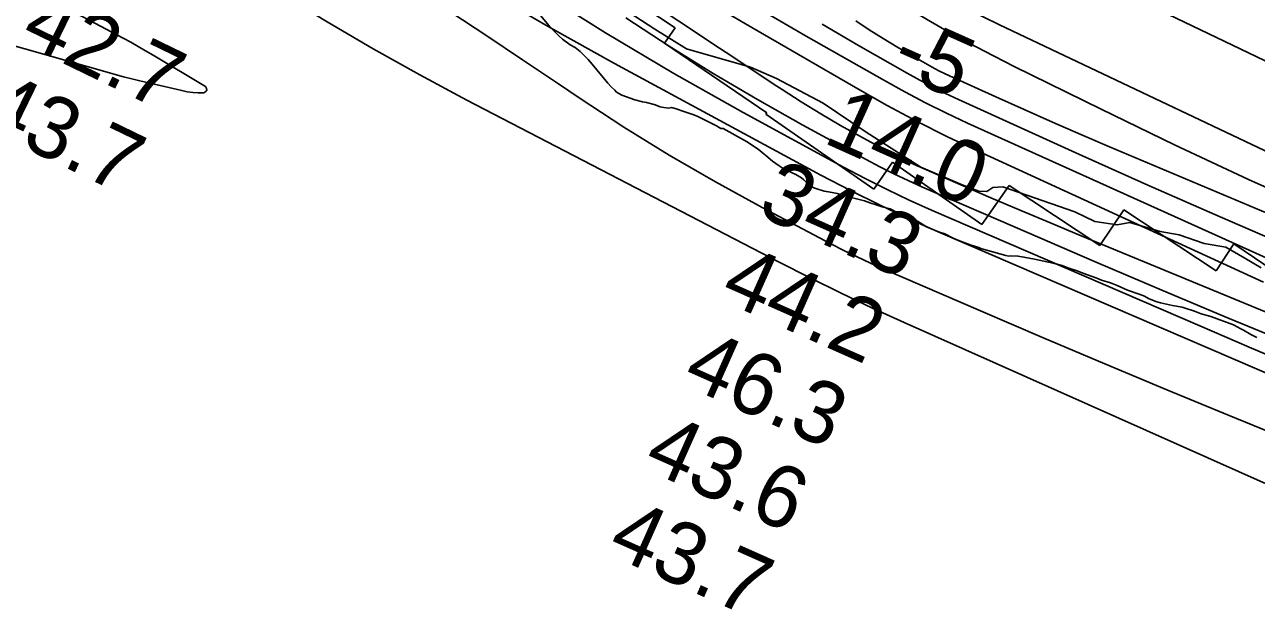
# Model space of a CAD drawing. Extents: x 3187622 to 3225504, y 800805 to 826213.
# Drawn here: x 3205252 to 3206580, y 810977 to 811608 of the extents above; entities that cross this region are included whole.
import ezdxf

# ---------------------------------------------------------------- set-up
doc = ezdxf.new("R2010")
doc.units = 0
for name, color, linetype in [('V-RIVR-EDGE', 7, 'Continuous'), ('V-RIVR-RANG', 7, 'Continuous'), ('V-RRAP-RVMT', 7, 'Continuous'), ('V-SITE-VEGE', 7, 'Continuous'), ('V-TOPO-DPTH', 7, 'Continuous'), ('V-TOPO-MAJR', 7, 'Continuous'), ('V-TOPO-MINR', 7, 'Continuous'), ('V-TOPO-WATR', 7, 'Continuous')]:
    doc.layers.add(name, color=color, linetype=linetype)

msp = doc.modelspace()

# ---------------------------------------------------------------- linework, layer by layer
at = {"layer": 'V-RIVR-EDGE'}
msp.add_lwpolyline([(3205868, 811644.8), (3205931.8, 811603.3), (3205965.7, 811581.9), (3206034.8, 811562.2), (3206063, 811550), (3206113.3, 811523.3), (3206158.5, 811492.8), (3206218.4, 811454.4), (3206263.1, 811435.2), (3206280.9, 811428.6), (3206289.6, 811428.1), (3206296.1, 811432.5), (3206307, 811433.3), (3206384.3, 811406.2), (3206406, 811395.7), (3206429.9, 811392.1), (3206443.8, 811394.7), (3206476.4, 811385.1), (3206496.8, 811381.5), (3206523.7, 811371.9), (3206547.2, 811367.9), (3206567.6, 811356.2), (3206585.4, 811345.7)], dxfattribs=at)
at = {"layer": 'V-RRAP-RVMT'}
for p, q in [((3205838, 811681.8), (3205953.5, 811604.5)), ((3205953.5, 811604.5), (3205942.3, 811588.1)), ((3205942.3, 811588.1), (3206052.4, 811512.8)), ((3206052.4, 811512.8), (3206051.4, 811511.4)), ((3206051.4, 811511.4), (3206167.8, 811430.8)), ((3206167.8, 811430.8), (3206188, 811459.7)), ((3206188, 811459.7), (3206284.1, 811392.6)), ((3206284.1, 811392.6), (3206313.7, 811434.7)), ((3206313.7, 811434.7), (3206411.5, 811369.8)), ((3206411.5, 811369.8), (3206437.1, 811408.5)), ((3206437.1, 811408.5), (3206536.7, 811342.6)), ((3206536.7, 811342.6), (3206556, 811371.5)), ((3206556, 811371.5), (3206655.9, 811303.5))]:
    msp.add_line(p, q, dxfattribs=at)
at = {"layer": 'V-SITE-VEGE'}
for points in [[(3205817.8, 811607), (3205806.6, 811620.1)], [(3206563.5, 811279.8), (3206555.3, 811284.2), (3206530.9, 811293.4), (3206520.6, 811296.3), (3206513.3, 811298.9), (3206503.3, 811302.3), (3206500, 811303.4), (3206489.7, 811305.3), (3206476.8, 811308), (3206471.8, 811309.6), (3206464, 811312.7), (3206459.5, 811315.1), (3206453.7, 811317.4), (3206441.1, 811321.6), (3206429.9, 811326.6), (3206422.8, 811329.5), (3206413, 811332.4), (3206408, 811334.5), (3206392.9, 811340), (3206387.1, 811342.4), (3206377.8, 811345.5), (3206370.8, 811348.1), (3206361.2, 811350.8), (3206340.9, 811355.1), (3206329.5, 811357.3), (3206323, 811358.4), (3206315.6, 811358.8), (3206313.4, 811358.5), (3206310.1, 811359.1), (3206288, 811365), (3206283.2, 811366.6), (3206280.9, 811367.6), (3206272.6, 811370.2), (3206265.8, 811372.9), (3206256.5, 811376.5), (3206252.5, 811378.3), (3206244.3, 811382.5), (3206237.5, 811384.6), (3206224.7, 811389.9), (3206214.9, 811396.1), (3206211.4, 811397.4), (3206205.3, 811399), (3206201.1, 811401), (3206185.3, 811409.3), (3206176.7, 811411.5), (3206169.2, 811414.1), (3206164.4, 811415.5), (3206157.6, 811418.1), (3206135, 811423.9), (3206128.2, 811426.1), (3206122.9, 811426.9), (3206116.6, 811428), (3206114.3, 811428.5), (3206105.3, 811431.2), (3206103, 811432.2), (3206098.5, 811434.8), (3206094.3, 811438.4), (3206092.3, 811440.7), (3206089.8, 811442.8), (3206083.8, 811446.4), (3206079.8, 811448.2), (3206077, 811449.8), (3206074.5, 811450.8), (3206071.2, 811452.6), (3206069, 811453.7), (3206065.7, 811455.7), (3206058.5, 811460.9), (3206051.2, 811467.1), (3206049.5, 811468.3), (3206043, 811473.7), (3206030.5, 811482), (3206005.2, 811496.1), (3206002.9, 811496.1), (3206001.1, 811497.1), (3205998, 811498.9), (3205977.2, 811509.4), (3205972.7, 811511.2), (3205964.1, 811514), (3205953.7, 811517.6), (3205949.6, 811518.6), (3205946.9, 811518.1), (3205941.5, 811518.6), (3205937.4, 811519.5), (3205931.1, 811521.8), (3205922.9, 811524.1), (3205918.4, 811525), (3205910.3, 811526.9), (3205896.3, 811531.9), (3205890.4, 811535.1), (3205888.6, 811537.4), (3205884.5, 811541), (3205880.9, 811545.1), (3205864.3, 811565.6), (3205859.8, 811570.6), (3205851.2, 811579.2), (3205845.8, 811583.3), (3205840.4, 811586.5), (3205832.3, 811592.4), (3205828.7, 811595.6), (3205824.6, 811599.7), (3205817.8, 811607)], [(3206580.6, 811270.7), (3206574.3, 811273.8), (3206566.3, 811278.5), (3206563.5, 811279.8)]]:
    msp.add_lwpolyline(points, dxfattribs=at)
at = {"layer": 'V-TOPO-DPTH'}
for points in [[(3206933.7, 811403.9), (3206347.6, 811685.5), (3206325.4, 811696.4), (3206303.3, 811707.7), (3206281.4, 811719.3), (3206259.7, 811731.2), (3206171.6, 811780.6), (3206105.8, 811817.3), (3206040, 811853.8), (3205974, 811890.1), (3205907.9, 811926.2), (3205679.7, 812050.5), (3205647.2, 812068.2), (3205614.6, 812085.8), (3205581.9, 812103.2), (3205549.2, 812120.6), (3205520, 812136.2), (3205472.7, 812161.4), (3205425.5, 812186.9), (3205378.6, 812212.7), (3205331.7, 812238.8), (3204942.6, 812456.7)], [(3204942.6, 812456.7), (3205331.7, 812238.8), (3205378.6, 812212.7), (3205425.5, 812186.9), (3205472.7, 812161.4), (3205520, 812136.2), (3205549.2, 812120.6), (3205581.9, 812103.2), (3205614.6, 812085.8), (3205647.2, 812068.2), (3205679.7, 812050.5), (3205907.9, 811926.2), (3205974, 811890.1), (3206040, 811853.8), (3206105.8, 811817.3), (3206171.6, 811780.6), (3206259.7, 811731.2), (3206281.4, 811719.3), (3206303.3, 811707.7), (3206325.4, 811696.4), (3206347.6, 811685.5), (3206933.7, 811403.9)], [(3206651.6, 811442.5), (3206303.2, 811607.8), (3206285.7, 811616.4), (3206268.3, 811625.3), (3206251.2, 811634.6), (3206234.2, 811644.2), (3206174.9, 811678.8), (3206128.6, 811706.4), (3206082.6, 811734.4), (3206037.1, 811763.1), (3205991.8, 811792.3), (3205949.7, 811820), (3205911, 811845.4)], [(3205911, 811845.4), (3205949.7, 811820), (3205991.8, 811792.3), (3206037.1, 811763.1), (3206082.6, 811734.4), (3206128.6, 811706.4), (3206174.9, 811678.8), (3206234.2, 811644.2), (3206251.2, 811634.6), (3206268.3, 811625.3), (3206285.7, 811616.4), (3206303.2, 811607.8), (3206651.6, 811442.5)], [(3206790.1, 811215.5), (3206391.4, 811380.2), (3206358.9, 811393.8), (3206326.3, 811407.5), (3206293.9, 811421.4), (3206261.5, 811435.4), (3206210.5, 811457.7), (3206203.7, 811460.7), (3206196.9, 811463.9), (3206190.2, 811467.3), (3206183.6, 811470.8), (3206153.4, 811487.3), (3206131.9, 811499.4), (3206110.6, 811511.8), (3206089.6, 811524.8), (3206068.8, 811538.2), (3206063.3, 811541.8), (3206040, 811557.2), (3206016.7, 811572.6), (3205993.3, 811588.1), (3205970, 811603.5), (3205872.7, 811668)], [(3206634.6, 811336.8), (3206268.8, 811502), (3206246, 811512.7), (3206223.4, 811523.8), (3206201.2, 811535.5), (3206179.1, 811547.7), (3206094.9, 811595.7), (3206031.2, 811632.8)], [(3206031.2, 811632.8), (3206094.9, 811595.7), (3206179.1, 811547.7), (3206201.2, 811535.5), (3206223.4, 811523.8), (3206246, 811512.7), (3206268.8, 811502), (3206634.6, 811336.8)], [(3206148.2, 811612.1), (3206162.9, 811602.5), (3206177.7, 811593.2), (3206192.7, 811584.1), (3206207.9, 811575.2), (3206228, 811563.8), (3206233.2, 811560.9), (3206238.5, 811558.1), (3206243.9, 811555.4), (3206249.3, 811552.9), (3206299.2, 811530.1), (3206329.7, 811516.4), (3206360.3, 811502.8), (3206390.9, 811489.5), (3206421.7, 811476.4), (3206865.4, 811289.4)], [(3206148.2, 811612.1), (3206162.9, 811602.5), (3206177.7, 811593.2), (3206192.7, 811584.1), (3206207.9, 811575.2), (3206228, 811563.8), (3206233.2, 811560.9), (3206238.5, 811558.1), (3206243.9, 811555.4), (3206249.3, 811552.9), (3206299.2, 811530.1), (3206329.7, 811516.4), (3206360.3, 811502.8), (3206390.9, 811489.5), (3206421.7, 811476.4), (3206865.4, 811289.4)]]:
    msp.add_lwpolyline(points, dxfattribs=at)
at = {"layer": 'V-TOPO-MAJR'}
msp.add_lwpolyline([(3205205.2, 811990.3), (3205261.6, 811955.5), (3205318, 811920.7), (3205346.1, 811903.1), (3205374.1, 811885.5), (3205402, 811867.6), (3205429.8, 811849.6), (3205462, 811828.5), (3205473.6, 811820.9), (3205485.2, 811813.3), (3205496.8, 811805.8), (3205508.5, 811798.2), (3205617.4, 811727.3), (3205683.9, 811685.1), (3205751.2, 811644.1), (3205819.4, 811604.6), (3205888.2, 811566.3), (3206110.8, 811445.9), (3206142.5, 811429.3), (3206174.5, 811413.2), (3206207, 811398), (3206239.7, 811383.4), (3206738.8, 811168.3)], dxfattribs=at)
at = {"layer": 'V-TOPO-MINR'}
for points in [[(3204942.6, 812456.7), (3205331.7, 812238.8), (3205378.6, 812212.7), (3205425.5, 812186.9), (3205472.7, 812161.4), (3205520, 812136.2), (3205549.2, 812120.6), (3205581.9, 812103.2), (3205614.6, 812085.8), (3205647.2, 812068.2), (3205679.7, 812050.5), (3205907.9, 811926.2), (3205974, 811890.1), (3206040, 811853.8), (3206105.8, 811817.3), (3206171.6, 811780.6), (3206259.7, 811731.2), (3206281.4, 811719.3), (3206303.3, 811707.7), (3206325.4, 811696.4), (3206347.6, 811685.5), (3206933.7, 811403.9)], [(3204889.6, 812385.9), (3205549.4, 812033.5), (3205555, 812030.5), (3205560.5, 812027.4), (3205566, 812024.3), (3205571.6, 812021.2), (3205577, 812018.1), (3205582.5, 812014.8), (3205587.9, 812011.5), (3205593.3, 812008.2), (3205803.8, 811874.4), (3205878.5, 811827.2), (3205953.5, 811780.2), (3206028.6, 811733.6), (3206103.9, 811687.2), (3206193.7, 811632.2), (3206224.5, 811613.9), (3206255.5, 811596.2), (3206287.1, 811579.4), (3206319, 811563.1), (3206412.7, 811516.8), (3206492, 811478.6), (3206571.8, 811441.2), (3206652.1, 811405.2)], [(3205203.6, 812107.5), (3205267.4, 812071.4), (3205446, 811970.3), (3205461, 811961.7), (3205476, 811953.1), (3205490.9, 811944.3), (3205505.8, 811935.4), (3205520.6, 811926.4), (3205535.4, 811917.3), (3205550.1, 811908.1), (3205564.7, 811898.7), (3205698.6, 811812.1), (3205780.5, 811760), (3205862.9, 811708.6), (3205946, 811658.4), (3206029.6, 811609), (3206150.5, 811538.7), (3206182.3, 811520.8), (3206214.5, 811503.5), (3206247.2, 811487.2), (3206280.2, 811471.5), (3206587.7, 811330.3)], [(3205206.7, 811595), (3205341.3, 811556.7), (3205350.1, 811554.3), (3205358.9, 811551.9), (3205367.8, 811549.7), (3205376.7, 811547.5), (3205421.8, 811536.9), (3205427.6, 811535.7), (3205433.6, 811534.9), (3205439.5, 811534.6), (3205445.5, 811534.7), (3205447.7, 811535.9), (3205448.9, 811537.4), (3205448.5, 811539.3), (3205447.2, 811541.5), (3205390.9, 811575.3), (3205382.8, 811580), (3205374.8, 811584.7), (3205366.7, 811589.2), (3205358.5, 811593.6), (3204814.2, 811881.9)], [(3205221.8, 811850), (3205264.1, 811821), (3205306.2, 811791.7), (3205348.2, 811762.2), (3205390.7, 811732), (3205411.4, 811717.6), (3205432.2, 811703.4), (3205453.3, 811689.5), (3205474.5, 811675.9), (3205529.3, 811641.3), (3205578.4, 811611.2), (3205628, 811581.9), (3205678.3, 811553.9), (3205729.1, 811526.7), (3206065.6, 811351.9), (3206099, 811335), (3206132.6, 811318.4), (3206166.4, 811302.4), (3206200.5, 811286.9), (3206627, 811096.6)], [(3205911, 811845.4), (3205949.7, 811820), (3205991.8, 811792.3), (3206037.1, 811763.1), (3206082.6, 811734.4), (3206128.6, 811706.4), (3206174.9, 811678.8), (3206234.2, 811644.2), (3206251.2, 811634.6), (3206268.3, 811625.3), (3206285.7, 811616.4), (3206303.2, 811607.8), (3206651.6, 811442.5)], [(3205872.7, 811668), (3205970, 811603.5), (3205993.3, 811588.1), (3206016.7, 811572.6), (3206040, 811557.2), (3206063.3, 811541.8), (3206068.8, 811538.2), (3206089.6, 811524.8), (3206110.6, 811511.8), (3206131.9, 811499.4), (3206153.4, 811487.3), (3206183.6, 811470.8), (3206190.2, 811467.3), (3206196.9, 811463.9), (3206203.7, 811460.7), (3206210.5, 811457.7), (3206261.5, 811435.4), (3206293.9, 811421.4), (3206326.3, 811407.5), (3206358.9, 811393.8), (3206391.4, 811380.2), (3206790.1, 811215.5)], [(3205806.2, 811645), (3205878.5, 811599.2), (3205952.3, 811555.5), (3206026.9, 811513.4), (3206135.1, 811454.4), (3206158.5, 811442), (3206182, 811430.2), (3206205.9, 811418.9), (3206229.9, 811408.1), (3206519, 811283.1), (3206572.4, 811260.1), (3206625.9, 811237.4)], [(3205711.7, 811621.5), (3205750.6, 811595.9), (3205789.2, 811570.2), (3205827.8, 811544.2), (3205850, 811529.1), (3205898.2, 811497.6), (3205947.1, 811467.2), (3205997, 811438.4), (3206047.5, 811410.7), (3206121.5, 811371.7), (3206135.6, 811364.5), (3206149.8, 811357.5), (3206164.2, 811350.8), (3206178.7, 811344.3), (3206282.9, 811299.3), (3206349.7, 811270.7), (3206416.6, 811242.3), (3206483.6, 811214.3), (3206550.8, 811186.6), (3206761.1, 811100.4)], [(3205900.5, 811615.5), (3205947.2, 811585), (3205994.5, 811555.4), (3206042.5, 811527.2), (3206091.1, 811499.8), (3206159.4, 811462.6), (3206174.3, 811454.7), (3206189.4, 811447), (3206204.8, 811439.8), (3206220.2, 811432.9), (3206333.5, 811383.7), (3206405.8, 811352.5), (3206478.2, 811321.7), (3206550.7, 811291.2), (3206623.4, 811261.1)], [(3206112, 811608.5), (3206151.4, 811585.5), (3206203.6, 811555.7), (3206217.2, 811548.2), (3206231, 811540.9), (3206245, 811534), (3206259.1, 811527.4), (3206385.6, 811470), (3206463.2, 811435.1), (3206541, 811400.8), (3206619.2, 811367.1)], [(3206148.2, 811612.1), (3206162.9, 811602.5), (3206177.7, 811593.2), (3206192.7, 811584.1), (3206207.9, 811575.2), (3206228, 811563.8), (3206233.2, 811560.9), (3206238.5, 811558.1), (3206243.9, 811555.4), (3206249.3, 811552.9), (3206299.2, 811530.1), (3206329.7, 811516.4), (3206360.3, 811502.8), (3206390.9, 811489.5), (3206421.7, 811476.4), (3206865.4, 811289.4)]]:
    msp.add_lwpolyline(points, dxfattribs=at)
at = {"layer": 'V-TOPO-WATR'}
msp.add_lwpolyline([(3206031.2, 811632.8), (3206094.9, 811595.7), (3206179.1, 811547.7), (3206201.2, 811535.5), (3206223.4, 811523.8), (3206246, 811512.7), (3206268.8, 811502), (3206634.6, 811336.8)], dxfattribs=at)

# ---------------------------------------------------------------- texts
at = {"layer": 'V-RIVR-RANG'}
for s, rotation, p in [('42.7', 334.0883, (3205245.4, 811589.9)), ('-5', 335.8366, (3206183.1, 811559.1)), ('43.7', 334.0883, (3205201.9, 811499.8)), ('14.0', 335.8366, (3206111.6, 811481.6)), ('34.3', 335.9983, (3206040.3, 811403.6)), ('44.2', 335.9983, (3205999.9, 811312.1)), ('46.3', 335.9983, (3205959.4, 811220.7)), ('43.6', 335.9983, (3205917.3, 811130)), ('43.7', 335.9983, (3205878.5, 811037.8))]:
    msp.add_text(s, height=67, rotation=rotation, dxfattribs=at).set_placement(p)

doc.saveas('drawing.dxf')
